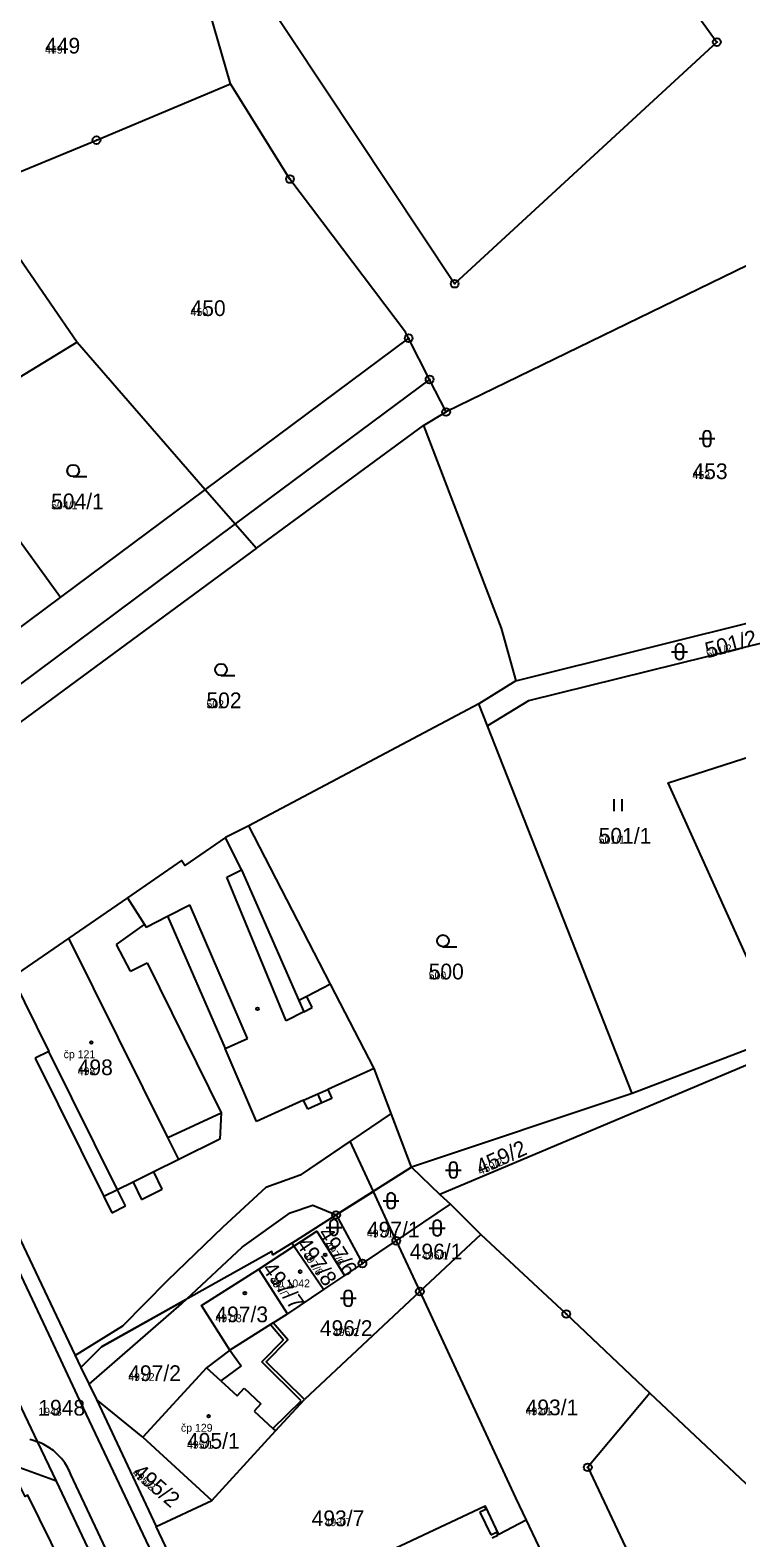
# Model space of a CAD drawing. Extents: x -763628 to -761565, y -976033 to -973833.
# Drawn here: x -762001.9 to -761912, y -974296.1 to -974104.4 of the extents above; entities that cross this region are included whole.
import ezdxf

# ---------------------------------------------------------------- set-up
doc = ezdxf.new("R2010")
doc.units = 0
for name, color, linetype in [('KN_cisla parcel 1000', 7, 'Continuous'), ('KN_cisla parcel 500', 7, 'Continuous'), ('KN_cisla popisna 500', 7, 'Continuous'), ('KN_hranice parcel', 7, 'Continuous'), ('KN_vecna bremena', 7, 'Continuous'), ('KN_vnitrni kresba parcel', 7, 'Continuous'), ('KN_znacky bodu BP', 7, 'Continuous'), ('KN_znacky budov', 7, 'Continuous'), ('KN_znacky kultur', 7, 'Continuous')]:
    doc.layers.add(name, color=color, linetype=linetype)

msp = doc.modelspace()

# ---------------------------------------------------------------- linework, layer by layer
at = {"layer": 'KN_hranice parcel'}
for p, q in [((-761976.43, -974111.24), (-761985.38, -974080.3)), ((-761894.27, -974126.31), (-761949.01, -974152.97)), ((-762007.44, -974127.35), (-761995.94, -974144.08)), ((-761995.94, -974144.08), (-762013.14, -974154.55)), ((-761951.89, -974154.68), (-761949.01, -974152.97)), ((-761973.12, -974170.31), (-761951.89, -974154.68)), ((-761940.13, -974187.16), (-761886.4, -974173.75)), ((-761940.13, -974187.16), (-761944.87, -974190.09)), ((-761944.87, -974190.09), (-761974.11, -974205.61)), ((-761943.77, -974192.88), (-761944.87, -974190.09)), ((-761925.35, -974239.63), (-761943.77, -974192.88)), ((-761880.5, -974223.29), (-761949.79, -974252.47)), ((-761881.01, -974222.7), (-761925.35, -974239.63)), ((-762015.21, -974232.86), (-761995.47, -974274.48)), ((-761925.35, -974239.63), (-761953.43, -974249.03)), ((-761953.43, -974249.03), (-761949.79, -974252.47)), ((-761949.79, -974252.47), (-761948.45, -974253.73)), ((-761955.35, -974258.37), (-761948.45, -974253.73)), ((-761948.45, -974253.73), (-761944.6, -974257.57)), ((-761968.65, -974258.66), (-761963, -974255.09)), ((-761963, -974255.09), (-761959.66, -974261.26)), ((-761968.38, -974259.06), (-761968.65, -974258.66)), ((-761959.66, -974261.26), (-761955.35, -974258.37)), ((-761955.35, -974258.37), (-761952.36, -974264.82)), ((-761944.6, -974257.57), (-761952.36, -974264.82)), ((-761972.82, -974262), (-761968.38, -974259.06)), ((-761964.6, -974264.58), (-761968.38, -974259.06)), ((-761969.17, -974267.65), (-761972.82, -974262)), ((-761959.66, -974261.26), (-761961.95, -974262.8)), ((-761964.6, -974264.58), (-761969.17, -974267.65)), ((-761961.95, -974262.8), (-761964.6, -974264.58)), ((-761952.36, -974264.82), (-761967.02, -974278.54)), ((-761971.02, -974268.82), (-761969.17, -974267.65)), ((-761995.47, -974274.48), (-761993.46, -974278.54)), ((-761987.56, -974283.34), (-761993.46, -974278.54)), ((-761993.46, -974278.54), (-761985.88, -974294.69)), ((-761987.56, -974283.34), (-761978.79, -974291.38)), ((-761990.49, -974306.01), (-761998.54, -974288.93)), ((-761985.88, -974294.69), (-761978.79, -974291.38)), ((-761974.31, -974319.25), (-761985.88, -974294.69)), ((-761938.82, -974293.9), (-761935.42, -974301.11))]:
    msp.add_line(p, q, dxfattribs=at)
for points in [[(-761948.1, -974059.22), (-761914.58, -974105.93), (-761947.93, -974136.66), (-761985.38, -974080.3)], [(-762009.82, -974125.16), (-761993.47, -974118.4), (-761976.43, -974111.24)], [(-761949.01, -974152.97), (-761951.11, -974148.83), (-761953.78, -974143.59), (-761954.16, -974142.84), (-761968.87, -974123.35), (-761976.43, -974111.24)], [(-761995.94, -974144.08), (-761979.64, -974162.82), (-761975.82, -974167.21), (-761973.12, -974170.31)], [(-761951.89, -974154.68), (-761942, -974180.48), (-761940.13, -974187.16)], [(-762008.66, -974161.92), (-761998.06, -974176.52), (-762027.68, -974198.55), (-762026.82, -974200.06)], [(-761973.12, -974170.31), (-762026.1, -974209.31), (-762026.49, -974209.54)], [(-761885.37, -974176.57), (-761938.55, -974189.71), (-761943.77, -974192.88)], [(-761887.09, -974215.68), (-761906.63, -974231.52), (-761920.77, -974200.12), (-761899.3, -974193.21), (-761889.48, -974211.29)], [(-761974.11, -974205.61), (-761977.08, -974207.08), (-761982.22, -974210.65), (-761982.65, -974210.01), (-761989.51, -974214.74), (-761997, -974219.89), (-762004.2, -974224.85), (-762015.21, -974232.86)], [(-761953.43, -974249.03), (-761958.16, -974236.48), (-761963.7, -974225.75), (-761974.11, -974205.61)], [(-761953.43, -974249.03), (-761960.46, -974253.48), (-761963, -974255.09)], [(-761968.65, -974258.66), (-761971.04, -974260.17), (-761971.19, -974259.72), (-761992.84, -974271.87), (-761995.47, -974274.48)], [(-761968.38, -974259.06), (-761965.47, -974257.14), (-761961.95, -974262.8)], [(-761944.6, -974257.57), (-761933.73, -974267.68), (-761923.09, -974277.75)], [(-761976.52, -974272.28), (-761980.1, -974266.59), (-761972.82, -974262)], [(-761952.36, -974264.82), (-761940.17, -974291.05), (-761938.82, -974293.9)], [(-761971.02, -974268.82), (-761971.35, -974269.03), (-761976.52, -974272.28)], [(-761967.02, -974278.54), (-761971.9, -974273.78), (-761969.14, -974270.95), (-761971.02, -974268.82)], [(-761998.54, -974288.93), (-762000.92, -974283.97), (-762005.44, -974274.54), (-762005.98, -974273.4), (-762007.21, -974270.85)], [(-761976.52, -974272.28), (-761979.47, -974274.52), (-761987.56, -974283.34)], [(-761923.09, -974277.75), (-761931, -974287.18), (-761923.46, -974303.18)], [(-761923.09, -974277.75), (-761905.21, -974294.58), (-761900.86, -974304.02)], [(-761978.79, -974291.38), (-761970.7, -974282.56), (-761967.02, -974278.54)], [(-761998.54, -974288.93), (-762005.08, -974286.56), (-762027, -974297.45)], [(-762011.32, -974295.24), (-762006.82, -974304.3), (-761997.76, -974299.76), (-762002.22, -974290.72), (-762002.54, -974290.88), (-762003.29, -974289.36), (-762005.65, -974290.51), (-762008.67, -974291.98), (-762007.89, -974293.54), (-762011.32, -974295.24)], [(-761938.82, -974293.9), (-761942.3, -974295.72), (-761944, -974292.11), (-761944.15, -974292.18), (-761959.71, -974299.51), (-761959.52, -974299.91), (-761958.66, -974299.51), (-761957.29, -974302.41), (-761958.14, -974302.81), (-761957.95, -974303.22), (-761957.1, -974302.81), (-761954.03, -974309.28), (-761954.88, -974309.68), (-761954.65, -974310.18), (-761939.14, -974302.86), (-761935.42, -974301.11)]]:
    msp.add_lwpolyline(points, dxfattribs=at)
at = {"layer": 'KN_vecna bremena'}
for points in [[(-761963, -974255.09), (-761953.43, -974249.03), (-761956.01, -974242.18), (-761967.56, -974250.04), (-761971.92, -974251.61), (-761977.42, -974256.64), (-761984.47, -974263.46), (-761990.18, -974269.23), (-761996.18, -974272.98), (-761995.47, -974274.48), (-761994.41, -974276.62), (-761982.67, -974266.41), (-761982.01, -974265.79), (-761974.93, -974259.17), (-761968.85, -974254.82), (-761965.96, -974253.85)], [(-761965.96, -974253.85), (-761963, -974255.09), (-761958.26, -974252.09), (-761961.21, -974245.72), (-761967.56, -974250.04), (-761971.92, -974251.61), (-761977.42, -974256.64), (-761984.47, -974263.46), (-761990.18, -974269.23), (-761996.18, -974272.98), (-761995.47, -974274.48), (-761992.84, -974271.87), (-761982.01, -974265.79), (-761974.93, -974259.17), (-761968.85, -974254.82)], [(-761958.26, -974252.09), (-761963, -974255.09), (-761959.66, -974261.26), (-761955.35, -974258.37)]]:
    msp.add_lwpolyline(points, close=True, dxfattribs=at)
at = {"layer": 'KN_vnitrni kresba parcel'}
for p, q in [((-761953.78, -974143.59), (-761979.64, -974162.82)), ((-761951.11, -974148.83), (-761975.82, -974167.21)), ((-761979.64, -974162.82), (-761998.06, -974176.52)), ((-761975.82, -974167.21), (-762024.77, -974203.62)), ((-761975.04, -974211.21), (-761977.08, -974207.08)), ((-761976.88, -974212.12), (-761975.04, -974211.21)), ((-761969.34, -974230.42), (-761976.88, -974212.12)), ((-761975.04, -974211.21), (-761967.73, -974227.83)), ((-761989.51, -974214.74), (-761987.35, -974218.16)), ((-761984.43, -974217.08), (-761981.62, -974215.65)), ((-761974.29, -974232.66), (-761981.62, -974215.65)), ((-761990.95, -974220.69), (-761987.35, -974218.16)), ((-761987.35, -974218.16), (-761987.16, -974218.47)), ((-761987.16, -974218.47), (-761984.43, -974217.08)), ((-761984.43, -974217.08), (-761977.13, -974233.91)), ((-761984.39, -974245.23), (-761997, -974219.89)), ((-761989.13, -974224.08), (-761990.95, -974220.69)), ((-761989.13, -974224.08), (-761987.05, -974223.04)), ((-761987.05, -974223.04), (-761977.6, -974242.09)), ((-762004.2, -974224.85), (-761999.53, -974234.28)), ((-761963.7, -974225.75), (-761966.74, -974227.32)), ((-761966.74, -974227.32), (-761967.73, -974227.83)), ((-761967.73, -974227.83), (-761967.1, -974229.26)), ((-761966.03, -974228.71), (-761966.74, -974227.32)), ((-761967.1, -974229.26), (-761969.34, -974230.42)), ((-761967.1, -974229.26), (-761966.03, -974228.71)), ((-761977.13, -974233.91), (-761974.29, -974232.66)), ((-761973.11, -974243.21), (-761977.13, -974233.91)), ((-761999.53, -974234.28), (-762001.28, -974235.15)), ((-762001.28, -974235.15), (-761992.55, -974252.75)), ((-761990.8, -974251.88), (-761999.53, -974234.28)), ((-762015.82, -974236.15), (-761999.57, -974270.23)), ((-761958.16, -974236.48), (-761964.05, -974239.13)), ((-761965.31, -974239.7), (-761964.05, -974239.13)), ((-761964.05, -974239.13), (-761963.54, -974240.27)), ((-761967.13, -974240.51), (-761973.11, -974243.21)), ((-761967.13, -974240.51), (-761965.31, -974239.7)), ((-761966.61, -974241.65), (-761967.13, -974240.51)), ((-761964.8, -974240.84), (-761966.61, -974241.65)), ((-761964.8, -974240.84), (-761965.31, -974239.7)), ((-761963.54, -974240.27), (-761964.8, -974240.84)), ((-761984.39, -974245.23), (-761977.6, -974242.09)), ((-761977.6, -974242.09), (-761977.8, -974245.46)), ((-761983, -974248.03), (-761984.39, -974245.23)), ((-761977.8, -974245.46), (-761983, -974248.03)), ((-761983, -974248.03), (-761986.19, -974249.6)), ((-761988.83, -974250.91), (-761990.8, -974251.88)), ((-761986.19, -974249.6), (-761988.83, -974250.91)), ((-761988.83, -974250.91), (-761987.75, -974253.11)), ((-761985.11, -974251.8), (-761986.19, -974249.6)), ((-761990.8, -974251.88), (-761992.55, -974252.75)), ((-761992.55, -974252.75), (-761991.52, -974254.81)), ((-761989.77, -974253.94), (-761990.8, -974251.88)), ((-761987.75, -974253.11), (-761985.11, -974251.8)), ((-761991.52, -974254.81), (-761989.77, -974253.94)), ((-761999.57, -974270.23), (-761995.92, -974278.05)), ((-761971.35, -974269.03), (-761969.69, -974270.95)), ((-761972.44, -974273.77), (-761969.69, -974270.95)), ((-761976.52, -974272.28), (-761975.07, -974274.27)), ((-761967.45, -974278.74), (-761972.44, -974273.77)), ((-761977.66, -974276.18), (-761979.47, -974274.52)), ((-761975.07, -974274.27), (-761977.66, -974276.18)), ((-761977.66, -974276.18), (-761975.57, -974278.1)), ((-761975.57, -974278.1), (-761974.69, -974277.13)), ((-761974.69, -974277.13), (-761972.56, -974279.09)), ((-761995.92, -974278.05), (-761920.49, -974437.58)), ((-761972.56, -974279.09), (-761973.44, -974280.05)), ((-761971.03, -974282.26), (-761967.45, -974278.74)), ((-761973.44, -974280.05), (-761971.03, -974282.26)), ((-761971.03, -974282.26), (-761970.7, -974282.56)), ((-761922.98, -974444.02), (-761996.73, -974288.1)), ((-761943.98, -974292.55), (-761944.71, -974292.89)), ((-761944.71, -974292.89), (-761943.34, -974295.78)), ((-761944.15, -974292.18), (-761943.98, -974292.55)), ((-761943.34, -974295.78), (-761942.61, -974295.44)), ((-761942.42, -974295.85), (-761943.15, -974296.19)), ((-761942.61, -974295.44), (-761942.42, -974295.85))]:
    msp.add_line(p, q, dxfattribs=at)
for points in [[(-762000.92, -974283.97), (-762001.17, -974283.88), (-762001.42, -974283.8), (-762001.67, -974283.73), (-762001.93, -974283.66)], [(-762000.15, -974284.29), (-762000.34, -974284.2), (-762000.53, -974284.12), (-762000.72, -974284.04), (-762000.92, -974283.97)], [(-761996.73, -974288.1), (-761996.82, -974287.88), (-761996.92, -974287.66), (-761997.02, -974287.45), (-761997.13, -974287.24), (-761997.25, -974287.03), (-761997.37, -974286.83), (-761997.5, -974286.63), (-761997.64, -974286.43), (-761997.78, -974286.24), (-761997.93, -974286.06), (-761998.09, -974285.88), (-761998.25, -974285.71), (-761998.42, -974285.54), (-761998.59, -974285.37), (-761998.77, -974285.22), (-761998.95, -974285.06), (-761999.14, -974284.92), (-761999.33, -974284.78), (-761999.53, -974284.65), (-761999.73, -974284.52), (-761999.94, -974284.4), (-762000.15, -974284.29)]]:
    msp.add_lwpolyline(points, dxfattribs=at)
at = {"layer": 'KN_znacky bodu BP'}
for centre, radius in [((-761914.58, -974105.93), 0.5), ((-761914.58, -974105.93), 0.0303), ((-761993.47, -974118.4), 0.5), ((-761993.47, -974118.4), 0.0303), ((-761968.87, -974123.35), 0.5), ((-761968.87, -974123.35), 0.0303), ((-761947.93, -974136.66), 0.5), ((-761947.93, -974136.66), 0.0303), ((-761953.78, -974143.59), 0.5), ((-761953.78, -974143.59), 0.0303), ((-761951.11, -974148.83), 0.5), ((-761951.11, -974148.83), 0.0303), ((-761949.01, -974152.97), 0.5), ((-761949.01, -974152.97), 0.0303), ((-761963, -974255.09), 0.5), ((-761963, -974255.09), 0.0303), ((-761955.35, -974258.37), 0.5), ((-761955.35, -974258.37), 0.0303), ((-761959.66, -974261.26), 0.5), ((-761959.66, -974261.26), 0.0303), ((-761952.36, -974264.82), 0.5), ((-761952.36, -974264.82), 0.0303), ((-761933.73, -974267.68), 0.5), ((-761933.73, -974267.68), 0.0303), ((-761931, -974287.18), 0.5), ((-761931, -974287.18), 0.0303)]:
    msp.add_circle(centre, radius, dxfattribs=at)
at = {"layer": 'KN_znacky budov'}
for centre in [(-761972.99, -974228.88), (-761994.13, -974233.16), (-761964.4, -974260.17), (-761967.57, -974262.3), (-761974.61, -974265.04), (-761979.21, -974280.66)]:
    msp.add_circle(centre, 0.175, dxfattribs=at)
at = {"layer": 'KN_znacky kultur'}
for p, q in [((-761916.84, -974156.36), (-761914.84, -974156.36)), ((-761916.34, -974155.86), (-761916.34, -974156.86)), ((-761915.34, -974156.86), (-761915.34, -974155.86)), ((-761996.44, -974161.19), (-761994.69, -974161.19)), ((-761920.33, -974183.46), (-761918.33, -974183.46)), ((-761919.83, -974182.96), (-761919.83, -974183.96)), ((-761918.83, -974183.96), (-761918.83, -974182.96)), ((-761977.63, -974186.49), (-761975.88, -974186.49)), ((-761927.64, -974203.72), (-761927.64, -974202.22)), ((-761926.64, -974203.72), (-761926.64, -974202.22)), ((-761949.41, -974220.98), (-761947.66, -974220.98)), ((-761948.59, -974248.87), (-761948.59, -974249.87)), ((-761947.59, -974249.87), (-761947.59, -974248.87)), ((-761949.09, -974249.37), (-761947.09, -974249.37)), ((-761956.51, -974252.78), (-761956.51, -974253.78)), ((-761955.51, -974253.78), (-761955.51, -974252.78)), ((-761957.01, -974253.28), (-761955.01, -974253.28)), ((-761964.28, -974256.68), (-761962.28, -974256.68)), ((-761963.78, -974256.18), (-761963.78, -974257.18)), ((-761962.78, -974257.18), (-761962.78, -974256.18)), ((-761951.15, -974256.75), (-761949.15, -974256.75)), ((-761950.65, -974256.25), (-761950.65, -974257.25)), ((-761949.65, -974257.25), (-761949.65, -974256.25)), ((-761962.46, -974265.69), (-761960.46, -974265.69)), ((-761961.96, -974265.19), (-761961.96, -974266.19)), ((-761960.96, -974266.19), (-761960.96, -974265.19))]:
    msp.add_line(p, q, dxfattribs=at)
for centre in [(-761996.44, -974160.44), (-761977.63, -974185.74), (-761949.41, -974220.23)]:
    msp.add_circle(centre, 0.75, dxfattribs=at)
for centre, start, end in [((-761915.84, -974155.86), 0, 180), ((-761915.84, -974156.86), 180, 359.9879), ((-761919.33, -974182.96), 0, 180), ((-761919.33, -974183.96), 180, 359.9879), ((-761948.09, -974248.87), 0, 180), ((-761948.09, -974249.87), 180, 359.9879), ((-761956.01, -974252.78), 0, 180), ((-761956.01, -974253.78), 180, 359.9879), ((-761963.28, -974256.18), 0, 180), ((-761950.15, -974256.25), 0, 180), ((-761963.28, -974257.18), 180, 359.9879), ((-761950.15, -974257.25), 180, 359.9879), ((-761961.46, -974265.19), 0, 180), ((-761961.46, -974266.19), 180, 359.9879)]:
    msp.add_arc(centre, 0.5, start, end, dxfattribs=at)

# ---------------------------------------------------------------- texts
at = {"layer": 'KN_cisla parcel 1000'}
for s, p in [('449', (-762000.01, -974107.39)), ('450', (-761981.51, -974140.77)), ('453', (-761917.68, -974161.51)), ('504/1', (-761999.24, -974165.34)), ('502', (-761979.49, -974190.64)), ('501/1', (-761929.61, -974207.87)), ('500', (-761951.23, -974225.13)), ('498', (-761995.86, -974237.31)), ('497/1', (-761959.08, -974257.95)), ('496/1', (-761953.64, -974260.74)), ('497/3', (-761978.35, -974268.73)), ('496/2', (-761965.07, -974270.48)), ('497/2', (-761989.43, -974276.21)), ('1948', (-762000.87, -974280.6)), ('493/1', (-761938.9, -974280.56)), ('495/1', (-761981.96, -974284.81)), ('493/7', (-761966.11, -974294.66))]:
    msp.add_text(s, height=2, dxfattribs=at).set_placement(p)
for s, rotation, p in [('501/2', 15, (-761915.77, -974184.29)), ('459/2', 24, (-761944.67, -974250.04)), ('497/8', 304, (-761968.17, -974258.78)), ('497/6', 302, (-761965.4, -974257.42)), ('497/7', 306, (-761972.49, -974261.96)), ('495/2', 319, (-761989.03, -974288.05))]:
    msp.add_text(s, height=2, rotation=rotation, dxfattribs=at).set_placement(p)
at = {"layer": 'KN_cisla parcel 500'}
for s, p in [('449', (-762000.01, -974107.39)), ('450', (-761981.51, -974140.77)), ('453', (-761917.68, -974161.51)), ('504/1', (-761999.24, -974165.34)), ('502', (-761979.49, -974190.64)), ('501/1', (-761929.61, -974207.87)), ('500', (-761951.23, -974225.13)), ('498', (-761995.86, -974237.31)), ('497/1', (-761959.08, -974257.95)), ('496/1', (-761952.09, -974260.74)), ('497/3', (-761978.35, -974268.73)), ('496/2', (-761963.42, -974270.48)), ('497/2', (-761989.43, -974276.21)), ('1948', (-762000.87, -974280.6)), ('493/1', (-761938.9, -974280.56)), ('495/1', (-761981.96, -974284.81)), ('493/7', (-761964.46, -974294.66))]:
    msp.add_text(s, height=1, dxfattribs=at).set_placement(p)
for s, rotation, p in [('501/2', 15, (-761915.77, -974184.29)), ('459/2', 24, (-761944.67, -974250.04)), ('497/6', 302, (-761964.52, -974258.82)), ('497/8', 304, (-761967.25, -974260.14)), ('497/7', 306, (-761971.53, -974263.3)), ('495/2', 319, (-761989.03, -974288.05))]:
    msp.add_text(s, height=1, rotation=rotation, dxfattribs=at).set_placement(p)
at = {"layer": 'KN_cisla popisna 500'}
for s, p in [('čp 121', (-761997.65, -974235.15)), ('čp 1042', (-761971.09, -974264.29)), ('čp 129', (-761982.73, -974282.65))]:
    msp.add_text(s, height=1, dxfattribs=at).set_placement(p)

doc.saveas('drawing.dxf')
